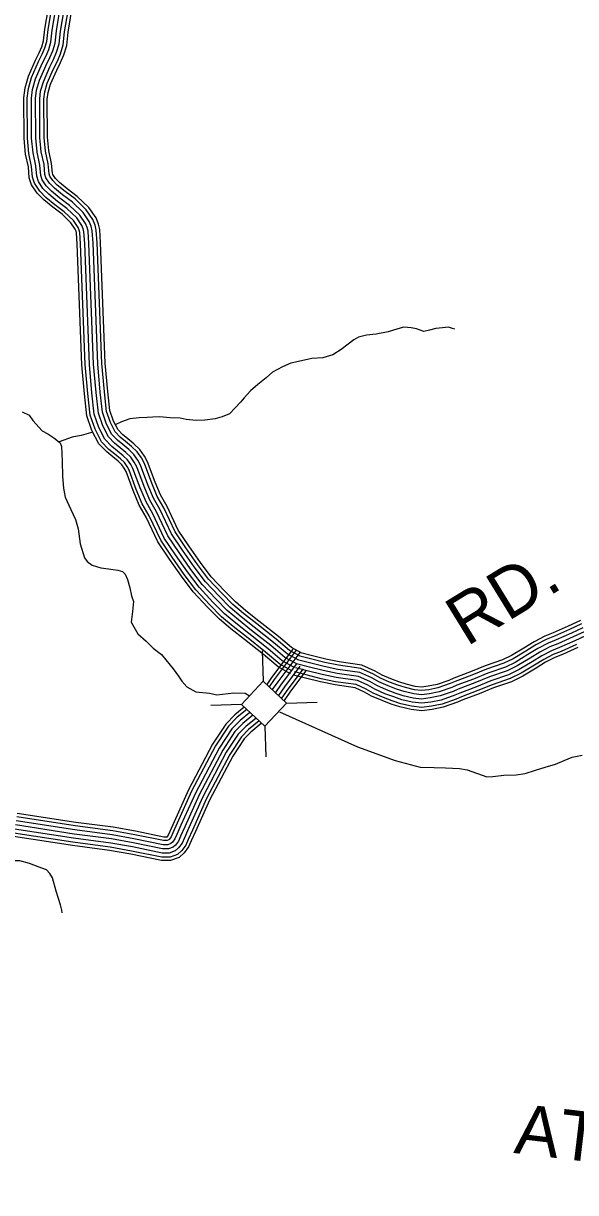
# Model space of a CAD drawing. Extents: x 1788175 to 1969470, y 584502 to 738744.
# Drawn here: x 1867150 to 1871258, y 653254 to 661956 of the extents above; entities that cross this region are included whole.
import ezdxf

# ---------------------------------------------------------------- set-up
doc = ezdxf.new("R2010")
doc.units = 0
for name, color, linetype in [('DESIGN - ROW - Right-of-Way and Easement Labels', 7, 'Continuous'), ('DESIGN - TRANSPORTATION - Text', 7, 'Continuous'), ('SURVEY - DRAINAGE - Storm Sewer', 7, 'Continuous'), ('SURVEY - TRANSPORTATION - Roads', 7, 'Continuous')]:
    doc.layers.add(name, color=color, linetype=linetype)

msp = doc.modelspace()

# ---------------------------------------------------------------- linework, layer by layer
at = {"layer": 'DESIGN - TRANSPORTATION - Text'}
for points in [[(1870358.9, 659680.4), (1870342.9, 659684.3), (1870312.9, 659696.1), (1870267.1, 659689.8), (1870219.3, 659685.4), (1870171.6, 659673.1), (1870129.8, 659662.8), (1870073.8, 659682.5), (1870033.9, 659690.2), (1869980.1, 659693.8), (1869934.3, 659683.5), (1869862.7, 659661.1), (1869775.1, 659642.5), (1869703.4, 659636), (1869643.7, 659619.6), (1869608, 659601.4), (1869566.3, 659569.1), (1869512.7, 659528.7), (1869451.2, 659490.3), (1869377.6, 659467.8), (1869295.9, 659461.3), (1869218.3, 659444.8), (1869138.7, 659426.2), (1869077, 659399.8), (1869003.5, 659361.3), (1868956, 659317), (1868894.5, 659268.6), (1868838.9, 659222.2), (1868791.4, 659169.9), (1868763.7, 659137.7), (1868726.1, 659095.5), (1868682.5, 659051.2), (1868628.9, 659026.8), (1868577.1, 659012.5), (1868499.5, 659002), (1868435.7, 658999.5), (1868361.9, 659007), (1868316, 659018.7), (1868242.2, 659020.3), (1868162.5, 659027.7), (1868112.7, 659025.4), (1868070.8, 659023.1), (1868011, 659020.7), (1867941.3, 659012.2), (1867879.7, 658989.8), (1867836.9, 658970.7)], [(1867139.8, 659064.9), (1867191.7, 659041.2), (1867219.9, 658999.4), (1867290.1, 658923.9), (1867332.1, 658902.2), (1867376.1, 658872.5), (1867424.2, 658834.8), (1867434.3, 658806.9), (1867439, 658698.9), (1867441.7, 658582.9), (1867448.2, 658496.9), (1867460.6, 658431), (1867503, 658337.3), (1867537.3, 658263.5), (1867557.7, 658193.7), (1867572.3, 658081.8), (1867604.8, 657978), (1867623, 657950.1), (1867661, 657924.4), (1867724.9, 657904.8), (1867782.7, 657895.2), (1867852.5, 657887.6), (1867886.5, 657875.9), (1867906.6, 657856), (1867924.7, 657818.1), (1867941, 657756.2), (1867953.4, 657696.3), (1867969.6, 657654.4), (1867962.1, 657578.4), (1867950.6, 657498.3), (1868000.9, 657412.6), (1868063.1, 657357), (1868115.2, 657305.4), (1868177.3, 657257.8), (1868241.6, 657178.2), (1868263.6, 657152.4), (1868303.8, 657096.6), (1868328, 657060.8), (1868366.1, 657019.1), (1868432.1, 656981.5), (1868534.4, 656970.3), (1868589, 656957.7), (1868715, 656974.5), (1868799, 656970.3), (1868831.4, 656950.1)], [(1867666.5, 658914.1), (1867579.3, 658889.8), (1867511.7, 658875.4), (1867415.9, 658841.3)], [(1869055.1, 656831.7), (1869634.6, 656571.4), (1869915.9, 656470.6), (1870100.7, 656420.2), (1870205.4, 656417.3), (1870291.1, 656415.9), (1870394.8, 656410.6), (1870450.7, 656401), (1870596.5, 656347.9), (1870642.3, 656350.2), (1870724, 656360.8), (1870815.6, 656363.4), (1870883.4, 656371.9), (1870958.9, 656398.4), (1871030.6, 656420.8), (1871108.1, 656443.4), (1871173.8, 656469.8), (1871233.4, 656494.2), (1871307.1, 656508.7)], [(1867438.5, 655336.6), (1867436.3, 655356.6), (1867426.1, 655396.5), (1867409.9, 655442.4), (1867393.6, 655498.3), (1867365.1, 655596.1), (1867347, 655628), (1867320.9, 655655.8), (1867259, 655679.4), (1867195.1, 655703), (1867123.2, 655722.5), (1867037.5, 655721.9), (1866923.9, 655713.2), (1866808.3, 655722.4), (1866682.7, 655725.5), (1866625, 655709.2), (1866563.4, 655670.8), (1866500, 655618.3), (1866417.3, 655575.2)]]:
    msp.add_lwpolyline(points, dxfattribs=at)
at = {"layer": 'SURVEY - DRAINAGE - Storm Sewer'}
for p, q in [((1868927.2, 657287.1), (1868934.5, 657060.1)), ((1868772.1, 656886.8), (1868545.1, 656879.5)), ((1869107.9, 656897.6), (1869334.9, 656904.9)), ((1868945.4, 656724.3), (1868952.7, 656497.2))]:
    msp.add_line(p, q, dxfattribs=at)
msp.add_lwpolyline([(1868934.5, 657060.1), (1868772.1, 656886.8), (1868945.4, 656724.3), (1869107.9, 656897.6)], close=True, dxfattribs=at)
at = {"layer": 'SURVEY - TRANSPORTATION - Roads'}
for points in [[(1869136, 657115.1), (1869044, 657165.9), (1868936.5, 657257.9), (1868793.6, 657370.1), (1868694.2, 657448.6), (1868607.9, 657521.6), (1868520.1, 657610.8), (1868413.9, 657724.4), (1868325.9, 657840.7), (1868236, 657968.4), (1868149.4, 658098.2), (1868063.4, 658280.4), (1868012.1, 658369.9), (1867966.9, 658478.2), (1867913.7, 658620), (1867900.6, 658644.6), (1867882.6, 658670.7), (1867854.8, 658696.7), (1867815.2, 658730.4), (1867769.8, 658766.8), (1867711.1, 658827.6), (1867660, 658926.3), (1867622.4, 659035.3), (1867604.4, 659199.8), (1867585.1, 659414.7), (1867550.3, 660313.6), (1867544.4, 660396), (1867541.1, 660410.6), (1867535.3, 660425.1), (1867503.3, 660471.9), (1867437.5, 660535.5), (1867368, 660587.1), (1867301.1, 660642.8), (1867251.9, 660691.6), (1867210.2, 660755), (1867193.5, 660807.6), (1867186.7, 660887.8), (1867166.4, 660983.2), (1867155, 661100), (1867153.3, 661401.6), (1867162.5, 661476.1), (1867187.6, 661562.4), (1867239.9, 661681.6), (1867267.4, 661737.6), (1867286.3, 661781.3), (1867300.1, 661826.7), (1867309, 661913.3), (1867346.2, 662132.5)], [(1869147.9, 657136.7), (1869058.1, 657186.3), (1868952.1, 657277.1), (1868808.9, 657389.5), (1868709.8, 657467.7), (1868624.7, 657539.8), (1868537.9, 657627.9), (1868432.9, 657740.3), (1868345.9, 657855.3), (1868256.4, 657982.3), (1868171, 658110.4), (1868085.3, 658291.9), (1868034.3, 658380.9), (1867989.9, 658487.3), (1867936.3, 658630.2), (1867921.8, 658657.4), (1867901.4, 658686.9), (1867871.3, 658715.2), (1867831, 658749.4), (1867786.5, 658785.1), (1867731.4, 658842.2), (1867682.8, 658936), (1867646.6, 659040.7), (1867629, 659202.2), (1867609.7, 659416.3), (1867574.9, 660315), (1867568.9, 660399.5), (1867564.8, 660418), (1867557.2, 660436.9), (1867522.3, 660487.9), (1867453.5, 660554.3), (1867383.3, 660606.6), (1867317.8, 660661.1), (1867271.1, 660707.3), (1867232.7, 660765.7), (1867217.9, 660812.4), (1867211.2, 660891.5), (1867190.9, 660987), (1867179.7, 661101.3), (1867178.1, 661400.2), (1867186.8, 661471.1), (1867210.9, 661554), (1867262.3, 661671.2), (1867289.8, 661727.3), (1867309.5, 661772.8), (1867324.4, 661821.8), (1867333.5, 661910), (1867370.6, 662128.3)], [(1869162.9, 657163.9), (1869075.9, 657212), (1868971.8, 657301), (1868828.1, 657413.9), (1868729.4, 657491.7), (1868645.8, 657562.5), (1868560.3, 657649.4), (1868456.6, 657760.3), (1868370.9, 657873.6), (1868282, 657999.9), (1868198, 658125.7), (1868112.8, 658306.2), (1868062.1, 658394.6), (1868018.7, 658498.7), (1867964.6, 658643.1), (1867948.3, 658673.6), (1867925, 658707.3), (1867891.9, 658738.3), (1867850.7, 658773.3), (1867807.5, 658808), (1867756.8, 658860.5), (1867711.4, 658948.3), (1867677.1, 659047.6), (1867659.9, 659205.3), (1867640.7, 659418.3), (1867605.9, 660316.7), (1867599.6, 660404), (1867594.5, 660427.2), (1867584.7, 660451.6), (1867546.1, 660508), (1867473.6, 660578), (1867402.4, 660630.9), (1867338.6, 660684), (1867295.3, 660727), (1867261, 660779.2), (1867248.5, 660818.5), (1867242, 660896), (1867221.5, 660991.7), (1867210.7, 661102.9), (1867209.1, 661398.4), (1867217.3, 661464.9), (1867240.1, 661543.4), (1867290.4, 661658.2), (1867318, 661714.3), (1867338.7, 661762.1), (1867354.9, 661815.7), (1867364.2, 661905.8), (1867401.1, 662123.1)], [(1869177.9, 657191), (1869093.7, 657237.6), (1868991.5, 657325), (1868847.2, 657438.2), (1868749.1, 657515.7), (1868666.9, 657585.3), (1868582.7, 657670.8), (1868480.4, 657780.3), (1868396, 657891.9), (1868307.5, 658017.4), (1868225.1, 658141), (1868140.3, 658320.6), (1868090, 658408.3), (1868047.6, 658510.1), (1867992.9, 658655.9), (1867974.8, 658689.8), (1867948.6, 658727.6), (1867912.6, 658761.4), (1867870.5, 658797.2), (1867828.4, 658831), (1867782.3, 658878.8), (1867739.9, 658960.5), (1867707.5, 659054.4), (1867690.7, 659208.3), (1867671.6, 659420.3), (1867636.9, 660318.4), (1867630.4, 660408.4), (1867624.3, 660436.4), (1867612.1, 660466.3), (1867569.9, 660528.1), (1867493.7, 660601.7), (1867421.6, 660655.3), (1867359.5, 660707), (1867319.4, 660746.8), (1867289.2, 660792.6), (1867279.1, 660824.6), (1867272.7, 660900.6), (1867252.2, 660996.5), (1867241.7, 661104.5), (1867240.1, 661396.6), (1867247.7, 661458.6), (1867269.3, 661532.8), (1867318.5, 661645.1), (1867346.2, 661701.3), (1867367.8, 661751.4), (1867385.5, 661809.5), (1867394.9, 661901.6), (1867431.7, 662117.9)], [(1869177.9, 657191), (1869093.7, 657237.6), (1868991.5, 657325), (1868847.2, 657438.2), (1868749.1, 657515.7), (1868666.9, 657585.3), (1868582.7, 657670.8), (1868480.4, 657780.3), (1868396, 657891.9), (1868307.5, 658017.4), (1868225.1, 658141), (1868140.3, 658320.6), (1868090, 658408.3), (1868047.6, 658510.1), (1867992.9, 658655.9), (1867974.8, 658689.8), (1867948.6, 658727.6), (1867912.6, 658761.4), (1867870.5, 658797.2), (1867828.4, 658831), (1867782.3, 658878.8), (1867739.9, 658960.5), (1867707.5, 659054.4), (1867690.7, 659208.3), (1867671.6, 659420.3), (1867636.9, 660318.4), (1867630.4, 660408.4), (1867624.3, 660436.4), (1867612.1, 660466.3), (1867569.9, 660528.1), (1867493.7, 660601.7), (1867421.6, 660655.3), (1867359.5, 660707), (1867319.4, 660746.8), (1867289.2, 660792.6), (1867279.1, 660824.6), (1867272.7, 660900.6), (1867252.2, 660996.5), (1867241.7, 661104.5), (1867240.1, 661396.6), (1867247.7, 661458.6), (1867269.3, 661532.8), (1867318.5, 661645.1), (1867346.2, 661701.3), (1867367.8, 661751.4), (1867385.5, 661809.5), (1867394.9, 661901.6), (1867431.7, 662117.9)], [(1869192.9, 657218.1), (1869111.4, 657263.2), (1869011.1, 657349), (1868866.4, 657462.6), (1868768.7, 657539.7), (1868688, 657608), (1868605.1, 657692.3), (1868504.1, 657800.3), (1868421, 657910.1), (1868333.1, 658034.9), (1868252.1, 658156.3), (1868167.8, 658334.9), (1868117.9, 658422.1), (1868076.4, 658521.5), (1868021.2, 658668.7), (1868001.3, 658705.9), (1867972.3, 658748), (1867933.2, 658784.6), (1867890.2, 658821.1), (1867849.3, 658853.9), (1867807.7, 658897), (1867768.5, 658972.8), (1867738, 659061.2), (1867721.6, 659211.4), (1867702.6, 659422.3), (1867667.8, 660320.1), (1867661.2, 660412.9), (1867654, 660445.6), (1867639.6, 660481.1), (1867593.7, 660548.2), (1867513.8, 660625.4), (1867440.8, 660679.7), (1867380.4, 660730), (1867343.5, 660766.5), (1867317.5, 660806.1), (1867309.7, 660830.6), (1867303.4, 660905.1), (1867282.9, 661001.2), (1867272.7, 661106.1), (1867271.1, 661394.7), (1867278.2, 661452.4), (1867298.5, 661522.2), (1867346.6, 661632), (1867374.3, 661688.3), (1867397, 661740.7), (1867416, 661803.4), (1867425.7, 661897.4), (1867462.2, 662112.7)], [(1869207.9, 657245.3), (1869129.2, 657288.8), (1869030.8, 657373), (1868885.6, 657487), (1868788.3, 657563.7), (1868709.1, 657630.8), (1868627.4, 657713.8), (1868527.9, 657820.3), (1868446.1, 657928.4), (1868358.7, 658052.5), (1868279.2, 658171.6), (1868195.3, 658349.3), (1868145.7, 658435.8), (1868105.2, 658532.9), (1868049.5, 658681.5), (1868027.8, 658722.1), (1867995.9, 658768.3), (1867953.9, 658807.7), (1867910, 658845), (1867870.3, 658876.9), (1867833.2, 658915.3), (1867797.1, 658985), (1867768.4, 659068), (1867752.4, 659214.5), (1867733.5, 659424.3), (1867698.8, 660321.8), (1867691.9, 660417.3), (1867683.7, 660454.8), (1867667.1, 660495.8), (1867617.5, 660568.3), (1867533.9, 660649.1), (1867460, 660704.1), (1867401.2, 660752.9), (1867367.6, 660786.3), (1867345.7, 660819.6), (1867340.3, 660836.7), (1867334.1, 660909.7), (1867313.6, 661006), (1867303.6, 661107.7), (1867302.1, 661392.9), (1867308.7, 661446.1), (1867327.7, 661511.6), (1867374.8, 661618.9), (1867402.5, 661675.3), (1867426.1, 661730), (1867446.5, 661797.2), (1867456.4, 661893.2), (1867492.8, 662107.4)], [(1869220.3, 657267.8), (1869143.9, 657310), (1869047.1, 657392.9), (1868901.5, 657507.2), (1868804.6, 657583.6), (1868726.6, 657649.7), (1868646, 657731.6), (1868547.6, 657836.9), (1868466.8, 657943.6), (1868379.9, 658067), (1868301.7, 658184.3), (1868218.2, 658361.2), (1868168.8, 658447.2), (1868129.1, 658542.4), (1868073, 658692.1), (1868049.8, 658735.5), (1868015.5, 658785.2), (1867971, 658826.9), (1867926.4, 658864.9), (1867887.6, 658895.9), (1867854.3, 658930.5), (1867820.8, 658995.2), (1867793.7, 659073.7), (1867778, 659217), (1867759.2, 659425.9), (1867724.5, 660323.3), (1867717.4, 660421), (1867708.4, 660462.4), (1867689.9, 660508), (1867637.3, 660585), (1867550.6, 660668.7), (1867475.9, 660724.3), (1867418.6, 660772), (1867387.7, 660802.6), (1867369.2, 660830.7), (1867365.7, 660841.7), (1867359.6, 660913.5), (1867339, 661010), (1867329.4, 661109), (1867327.8, 661391.4), (1867333.9, 661440.9), (1867351.9, 661502.8), (1867398.1, 661608.1), (1867425.8, 661664.5), (1867450.3, 661721.2), (1867471.9, 661792.1), (1867481.9, 661889.8), (1867518.1, 662103.1)], [(1871312.4, 657457.5), (1871226.3, 657417.9), (1871113.5, 657367.5), (1871052.9, 657342.8), (1870977.2, 657303.3), (1870902.7, 657258.3), (1870808.5, 657200.5), (1870736, 657165.6), (1870605.4, 657121.1), (1870497.5, 657076.3), (1870373.9, 657029.5), (1870336.4, 657013.4), (1870241.9, 656979.9), (1870171.4, 656966.1), (1870112.4, 656958.4), (1870054.2, 656965.4), (1869983.3, 656982.3), (1869925.1, 657001.4), (1869862.6, 657024.5), (1869792.9, 657055.1), (1869741, 657084.7), (1869651.7, 657124.7), (1869488.6, 657148.3), (1869386.3, 657169.4), (1869277.2, 657196.6), (1869189, 657219.6)], [(1871302.1, 657486.9), (1871213.5, 657446.1), (1871101.3, 657396), (1871039.9, 657371), (1870962, 657330.3), (1870886.6, 657284.8), (1870793.6, 657227.7), (1870724.2, 657194.3), (1870594.5, 657150.1), (1870486, 657105.1), (1870362.3, 657058.2), (1870325.1, 657042.3), (1870233.7, 657009.9), (1870166.4, 656996.8), (1870112.3, 656989.7), (1870059.6, 656996), (1869991.7, 657012.1), (1869935.3, 657030.6), (1869874.2, 657053.2), (1869806.9, 657082.8), (1869755, 657112.4), (1869660.4, 657154.7), (1869494, 657178.8), (1869393.2, 657199.6), (1869284.9, 657226.6), (1869196.9, 657249.6)], [(1871293.6, 657511.3), (1871202.9, 657469.5), (1871091.2, 657419.7), (1871029, 657394.3), (1870949.4, 657352.7), (1870873.2, 657306.7), (1870781.3, 657250.3), (1870714.5, 657218.1), (1870585.4, 657174.2), (1870476.6, 657129), (1870352.7, 657082.1), (1870315.7, 657066.3), (1870226.9, 657034.8), (1870162.3, 657022.2), (1870112.1, 657015.6), (1870064.2, 657021.3), (1869998.7, 657036.9), (1869943.8, 657054.9), (1869883.8, 657077.1), (1869818.5, 657105.8), (1869766.7, 657135.4), (1869667.6, 657179.7), (1869498.4, 657204.1), (1869398.9, 657224.7), (1869291.3, 657251.5), (1869203.4, 657274.5)], [(1871332.9, 657398.7), (1871251.9, 657361.4), (1871137.9, 657310.5), (1871079, 657286.5), (1871007.6, 657249.2), (1870934.9, 657205.3), (1870838.3, 657146), (1870759.6, 657108.1), (1870627.3, 657063), (1870520.3, 657018.6), (1870397.1, 656972), (1870359, 656955.6), (1870258.3, 656920), (1870181.4, 656904.9), (1870112.8, 656895.9), (1870043.3, 656904.3), (1869966.4, 656922.6), (1869904.7, 656942.8), (1869839.3, 656967), (1869765, 656999.6), (1869712.9, 657029.4), (1869634.3, 657064.5), (1869477.9, 657087.2), (1869372.5, 657108.9), (1869261.9, 657136.5), (1869173.3, 657159.6)], [(1871322.7, 657428.1), (1871239.1, 657389.7), (1871125.7, 657339), (1871066, 657314.7), (1870992.4, 657276.2), (1870918.8, 657231.8), (1870823.4, 657173.3), (1870747.8, 657136.8), (1870616.4, 657092.1), (1870508.9, 657047.4), (1870385.5, 657000.7), (1870347.7, 656984.5), (1870250.1, 656950), (1870176.4, 656935.5), (1870112.6, 656927.2), (1870048.7, 656934.8), (1869974.8, 656952.4), (1869914.9, 656972.1), (1869850.9, 656995.7), (1869779, 657027.3), (1869726.9, 657057.1), (1869643, 657094.6), (1869483.3, 657117.7), (1869379.4, 657139.1), (1869269.6, 657166.5), (1869181.2, 657189.6)], [(1871322.7, 657428.1), (1871239.1, 657389.7), (1871125.7, 657339), (1871066, 657314.7), (1870992.4, 657276.2), (1870918.8, 657231.8), (1870823.4, 657173.3), (1870747.8, 657136.8), (1870616.4, 657092.1), (1870508.9, 657047.4), (1870385.5, 657000.7), (1870347.7, 656984.5), (1870250.1, 656950), (1870176.4, 656935.5), (1870112.6, 656927.2), (1870048.7, 656934.8), (1869974.8, 656952.4), (1869914.9, 656972.1), (1869850.9, 656995.7), (1869779, 657027.3), (1869726.9, 657057.1), (1869643, 657094.6), (1869483.3, 657117.7), (1869379.4, 657139.1), (1869269.6, 657166.5), (1869181.2, 657189.6)], [(1869153.6, 657299), (1868995.5, 657088.5), (1868959.9, 657036.3)], [(1869179.2, 657290.3), (1869016.4, 657073.5), (1868978.9, 657018.5)], [(1871274.9, 657310.7), (1871159.7, 657259.3), (1871102.5, 657235.9), (1871034.9, 657200.6), (1870963.9, 657157.7), (1870865, 657097), (1870780.7, 657056.4), (1870647, 657010.9), (1870540.9, 656966.8), (1870417.9, 656920.3), (1870379.3, 656903.7), (1870273, 656866.1), (1870190.4, 656849.9), (1870113.1, 656839.8), (1870033.5, 656849.3), (1869951.2, 656868.9), (1869886.3, 656890.2), (1869818.4, 656915.3), (1869739.9, 656949.8), (1869687.6, 656979.6), (1869618.6, 657010.5), (1869468.3, 657032.3), (1869360.2, 657054.6), (1869248.1, 657082.5), (1869159.3, 657105.7)], [(1871264.7, 657333.2), (1871150, 657282), (1871092.1, 657258.4), (1871022.8, 657222.2), (1870951.1, 657178.9), (1870853.1, 657118.8), (1870771.3, 657079.3), (1870638.3, 657034), (1870531.8, 656989.8), (1870408.7, 656943.2), (1870370.3, 656926.7), (1870266.5, 656890), (1870186.4, 656874.3), (1870113, 656864.7), (1870037.8, 656873.7), (1869958, 656892.7), (1869894.5, 656913.5), (1869827.7, 656938.2), (1869751, 656971.9), (1869698.8, 657001.7), (1869625.5, 657034.5), (1869472.6, 657056.6), (1869365.7, 657078.7), (1869254.2, 657106.5), (1869165.5, 657129.7)], [(1869205.8, 657274), (1869041.6, 657055.4), (1869001.7, 656997.1)], [(1869181.2, 657189.6), (1869066.8, 657037.3), (1869024.6, 656975.6)], [(1869181.2, 657189.6), (1869066.8, 657037.3), (1869024.6, 656975.7)], [(1869206, 657171), (1869092, 657019.3), (1869047.5, 656954.2)], [(1869230.8, 657152.4), (1869117.2, 657001.2), (1869070.4, 656932.7)], [(1869250.5, 657137.6), (1869137.3, 656986.8), (1869088.7, 656915.6)], [(1868811.9, 656849.4), (1868741.3, 656791.5), (1868675.2, 656724.5), (1868579.2, 656578.3), (1868401.1, 656240.8), (1868293.9, 656002.4), (1868262.2, 655931.9), (1868249, 655901.6), (1868235, 655882.2), (1868231, 655878.6), (1868218.7, 655874.2), (1868191.9, 655874), (1867977.8, 655917.6), (1867813.9, 655947.1), (1867535.7, 655983.7), (1867100.3, 656051)], [(1868792.9, 656867.2), (1868723.9, 656810.5), (1868655.1, 656740.7), (1868557, 656591.4), (1868378, 656252.1), (1868270.5, 656012.9), (1868238.7, 655942.3), (1868226.5, 655914.4), (1868215.7, 655899.4), (1868217.6, 655901.1), (1868214.1, 655899.9), (1868194.4, 655899.7), (1867982.7, 655942.9), (1867817.9, 655972.6), (1867539.4, 656009.2), (1867104.6, 656076.3)], [(1868903.1, 656763.9), (1868825, 656699.8), (1868772.1, 656646.1), (1868686.1, 656515.2), (1868512.6, 656186.4), (1868407, 655951.5), (1868375.6, 655881.6), (1868357.3, 655839.7), (1868327.8, 655798.9), (1868296, 655770.2), (1868240.7, 655750.3), (1868179.7, 655749.9), (1867954.5, 655795.9), (1867794.9, 655824.6), (1867518.2, 655860.9), (1867079.2, 655928.8)], [(1868880.3, 656785.3), (1868804.1, 656722.7), (1868747.9, 656665.7), (1868659.4, 656531), (1868484.8, 656200), (1868378.7, 655964.2), (1868347.3, 655894.2), (1868330.2, 655855.2), (1868304.6, 655819.7), (1868279.8, 655797.3), (1868235.2, 655781.3), (1868182.8, 655781), (1867960.3, 655826.3), (1867799.6, 655855.2), (1867522.6, 655891.6), (1867084.5, 655959.3)], [(1868857.5, 656806.7), (1868783.1, 656745.6), (1868723.6, 656685.3), (1868632.6, 656546.7), (1868456.9, 656213.6), (1868350.5, 655977), (1868318.9, 655906.8), (1868303.2, 655870.7), (1868281.4, 655840.5), (1868263.5, 655824.4), (1868229.7, 655812.2), (1868185.8, 655812), (1867966.1, 655856.8), (1867804.4, 655885.9), (1867527, 655922.3), (1867089.8, 655989.9)], [(1868857.5, 656806.7), (1868783.1, 656745.6), (1868723.6, 656685.3), (1868632.6, 656546.7), (1868456.9, 656213.6), (1868350.5, 655977), (1868318.9, 655906.8), (1868303.2, 655870.7), (1868281.4, 655840.5), (1868263.5, 655824.4), (1868229.7, 655812.2), (1868185.8, 655812), (1867966.1, 655856.8), (1867804.4, 655885.9), (1867527, 655922.3), (1867089.8, 655989.9)], [(1868834.7, 656828.1), (1868762.2, 656768.6), (1868699.4, 656704.9), (1868605.9, 656562.5), (1868429, 656227.2), (1868322.2, 655989.7), (1868290.6, 655919.3), (1868276.1, 655886.1), (1868258.2, 655861.3), (1868247.3, 655851.5), (1868224.2, 655843.2), (1868188.8, 655843), (1867972, 655887.2), (1867809.2, 655916.5), (1867531.3, 655953), (1867095, 656020.4)], [(1868921.4, 656746.8), (1868919.7, 656745.5), (1868841.7, 656681.5), (1868791.4, 656630.5), (1868707.4, 656502.6), (1868534.9, 656175.6), (1868429.6, 655941.4), (1868398.2, 655871.6), (1868378.9, 655827.4), (1868346.3, 655782.3), (1868308.9, 655748.6), (1868245.1, 655725.6), (1868177.3, 655725.2), (1867949.8, 655771.6), (1867791.1, 655800.1), (1867514.7, 655836.5), (1867075, 655904.4)]]:
    msp.add_lwpolyline(points, dxfattribs=at)

# ---------------------------------------------------------------- texts
at = {"layer": 'DESIGN - ROW - Right-of-Way and Easement Labels'}
for s, rotation, p in [('RD.', 31.5357, (1870447.3, 657314.4)), ('ATKINSON', 353.17669, (1870792.6, 653549.5))]:
    msp.add_text(s, height=370, rotation=rotation, dxfattribs=at).set_placement(p)

doc.saveas('drawing.dxf')
